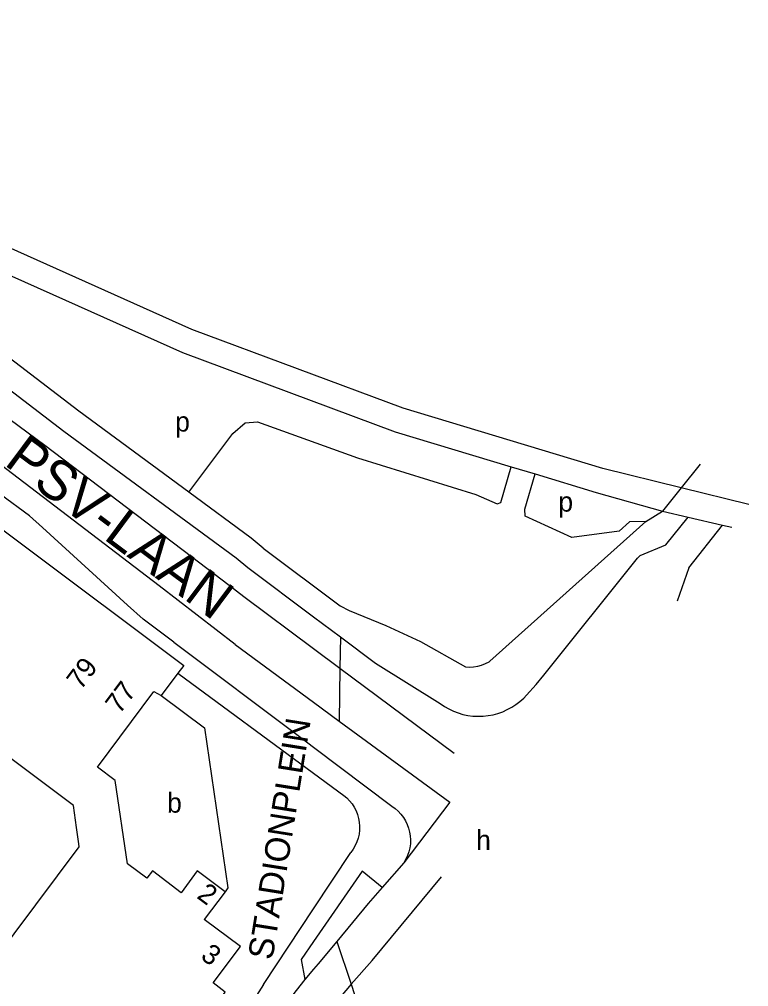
# Model space of a CAD drawing. Extents: x 159261 to 160849, y 382514 to 384534.
# Drawn here: x 160640.7 to 160787.7, y 383588.9 to 383783.7 of the extents above; entities that cross this region are included whole.
import ezdxf

# ---------------------------------------------------------------- set-up
doc = ezdxf.new("R2010")
doc.units = 0
for name, color, linetype in [('BLT_Basislijn', 7, 'Continuous'), ('BLT_Bebouwing', 7, 'Continuous'), ('BLT_Centroide', 7, 'Continuous'), ('BLT_Huisnummer_reeks', 7, 'Continuous'), ('BLT_Onderdoorgang_en_onderverdeling', 7, 'Continuous'), ('BLT_Spoorlijn', 7, 'Continuous'), ('BLT_Straatnaam', 7, 'Continuous'), ('BLT_Straatnaam_hoofdweg', 7, 'Continuous'), ('BLT_Vlakafsluiter', 7, 'Continuous')]:
    doc.layers.add(name, color=color, linetype=linetype)

msp = doc.modelspace()

# ---------------------------------------------------------------- linework, layer by layer
at = {"layer": 'BLT_Basislijn'}
for p, q in [((160739.84, 383693.61), (160744.63, 383692.16)), ((160766.98, 383682.56), (160770.31, 383684.68)), ((160770.31, 383684.68), (160775.5, 383683.47)), ((160735.54, 383654.42), (160766.98, 383682.56)), ((160775.5, 383683.47), (160782.43, 383681.85)), ((160775.66, 383673.25), (160782.43, 383681.85)), ((160782.43, 383681.85), (160784.31, 383681.42)), ((160689.82, 383677.24), (160705.37, 383665.59)), ((160686.73, 383673.31), (160700, 383663.36)), ((160775.66, 383673.25), (160773.28, 383666.54)), ((160685.96, 383667.5), (160700, 383657.03)), ((160684.2, 383657.78), (160700, 383646.18)), ((160700, 383657.03), (160705.32, 383653.06)), ((160672.67, 383652.01), (160700, 383631.89)), ((160705.32, 383653.06), (160728.36, 383635.89)), ((160742.92, 383647.61), (160744.84, 383649.77)), ((160700, 383646.18), (160705.18, 383642.37)), ((160705.18, 383642.37), (160727.44, 383626.02)), ((160700, 383637.12), (160715.8, 383625.22)), ((160700, 383631.89), (160706.07, 383627.42)), ((160700, 383604.55), (160707.52, 383615.93)), ((160718.18, 383613.85), (160713.85, 383608.85)), ((160711.81, 383594.16), (160725.76, 383611.03)), ((160689.92, 383589.29), (160700, 383604.55)), ((160700, 383597.98), (160697.51, 383594.38)), ((160697.51, 383594.38), (160698.26, 383590.34)), ((160700.9, 383593.47), (160700, 383592.42)), ((160700, 383592.42), (160698.26, 383590.34))]:
    msp.add_line(p, q, dxfattribs=at)
for points in [[(160551.66, 383759.41), (160593, 383734.59), (160617.8, 383718.64), (160645.84, 383697.96), (160675.37, 383675.51), (160682.97, 383669.76)], [(160676.53, 383663.69), (160668.87, 383669.6), (160636.69, 383694.12), (160610.71, 383713.32), (160588.86, 383727.8), (160565.54, 383741.39), (160538.38, 383758.52)], [(160642.71, 383683.7), (160619.27, 383700.91), (160596.24, 383717.16), (160567.02, 383735.18), (160544.3, 383749.08)], [(160636.57, 383733.16), (160673.59, 383716.6), (160716.43, 383700.67), (160739.84, 383693.61)], [(160674.87, 383688.46), (160652.69, 383704.79), (160631.12, 383721.24)], [(160628.29, 383717.11), (160649.69, 383700.79), (160684.37, 383675.26), (160686.73, 383673.31)], [(160674.87, 383688.46), (160683.7, 383700.29), (160686.24, 383702.43), (160688.67, 383702.65), (160708.85, 383695.41), (160732.69, 383688.05), (160736.98, 383686.16), (160737.77, 383686.44), (160739.84, 383693.61)], [(160766.98, 383682.56), (160763.65, 383682.49), (160761.59, 383680.64), (160752.08, 383679.34), (160742.64, 383683.66), (160742.58, 383685.06), (160744.63, 383692.16)], [(160744.63, 383692.16), (160756.97, 383688.44), (160770.31, 383684.68)], [(160689.82, 383677.24), (160687.45, 383679.2), (160674.87, 383688.46)], [(160671.81, 383658.3), (160665.68, 383662.88), (160662.47, 383665.72), (160645.37, 383681.4), (160642.71, 383683.7)], [(160744.84, 383649.77), (160746.39, 383651.65), (160765.3, 383675.2), (160765.81, 383675.74), (160770.99, 383677.86), (160775.5, 383683.47)], [(160682.97, 383669.76), (160685.96, 383667.5)], [(160705.37, 383665.59), (160707.2, 383664.64), (160714.57, 383661.61), (160721.56, 383658.39), (160730.63, 383653.29)], [(160684.2, 383657.78), (160676.53, 383663.69)], [(160700, 383663.36), (160705.41, 383659.32)], [(160705.41, 383659.32), (160712.49, 383654.04), (160725.53, 383645.91)], [(160671.81, 383658.3), (160697.41, 383639.07), (160700, 383637.12)], [(160730.63, 383653.29), (160731.45, 383653.26), (160732.26, 383653.32), (160733.07, 383653.45), (160733.86, 383653.67), (160734.62, 383653.96), (160735.36, 383654.32), (160735.54, 383654.42)], [(160725.53, 383645.91), (160726.37, 383645.34), (160727.25, 383644.83), (160728.17, 383644.39), (160729.12, 383644.03), (160730.1, 383643.74), (160731.1, 383643.53), (160732.11, 383643.4), (160733.13, 383643.34), (160734.15, 383643.37), (160735.16, 383643.48), (160736.16, 383643.67), (160737.15, 383643.93), (160738.11, 383644.27), (160739.04, 383644.69), (160739.93, 383645.17), (160740.79, 383645.73), (160741.6, 383646.35), (160742.35, 383647.03), (160742.92, 383647.61)], [(160706.07, 383627.42), (160706.68, 383626.9), (160707.25, 383626.33), (160707.75, 383625.7), (160708.19, 383625.03), (160708.55, 383624.31), (160708.85, 383623.56), (160709.07, 383622.79), (160709.21, 383621.99), (160709.27, 383621.19), (160709.26, 383620.39), (160709.16, 383619.59), (160708.98, 383618.8), (160708.73, 383618.04), (160708.4, 383617.31), (160708, 383616.61), (160707.52, 383615.93)], [(160715.8, 383625.22), (160716.46, 383624.75), (160717.06, 383624.22), (160717.61, 383623.63), (160718.1, 383622.99), (160718.53, 383622.3), (160718.88, 383621.57), (160719.16, 383620.82), (160719.36, 383620.04), (160719.49, 383619.24), (160719.54, 383618.43), (160719.5, 383617.63), (160719.39, 383616.83), (160719.2, 383616.05), (160718.93, 383615.29), (160718.59, 383614.55), (160718.18, 383613.85)], [(160713.85, 383608.85), (160709.79, 383612.15), (160700, 383597.98)], [(160713.85, 383608.85), (160711.01, 383605.61), (160704.65, 383597.96)], [(160704.65, 383597.96), (160700.9, 383593.47)], [(160711.81, 383594.16), (160707.56, 383589.41)], [(160689.92, 383589.29), (160688, 383586.36), (160686.15, 383583.39), (160684.37, 383580.37), (160682.66, 383577.32), (160681.02, 383574.22), (160679.45, 383571.09), (160677.95, 383567.92), (160676.53, 383564.72), (160675.18, 383561.49), (160673.9, 383558.23), (160672.7, 383554.94), (160671.57, 383551.63), (160670.52, 383548.29), (160669.63, 383545.22)], [(160698.26, 383590.34), (160697.97, 383589.99), (160696.01, 383587.51), (160694.11, 383584.98), (160692.27, 383582.41), (160690.5, 383579.79), (160688.8, 383577.12), (160687.16, 383574.41), (160685.6, 383571.67), (160684.1, 383568.88), (160682.67, 383566.06), (160681.32, 383563.2), (160680.04, 383560.3), (160678.83, 383557.38), (160678.72, 383557.1)], [(160707.56, 383589.41), (160705.41, 383586.82), (160703.4, 383584.27), (160701.45, 383581.67), (160700, 383579.65)]]:
    msp.add_lwpolyline(points, dxfattribs=at)
at = {"layer": 'BLT_Bebouwing'}
for p, q in [((160672.67, 383652.01), (160669.29, 383647.51)), ((160652.69, 383617.64), (160652.21, 383620.94))]:
    msp.add_line(p, q, dxfattribs=at)
for points in [[(160574.24, 383725.8), (160575.36, 383727.32), (160673.86, 383653.58), (160672.67, 383652.01)], [(160652.21, 383620.94), (160651.59, 383625.35), (160554.92, 383697.83)], [(160669.29, 383647.51), (160678.02, 383641), (160682.7, 383608.78), (160682.15, 383608.02)], [(160607.33, 383558.64), (160607.75, 383558.69), (160609.19, 383558.9), (160652.78, 383617.02), (160652.69, 383617.64)], [(160682.15, 383608.02), (160677.95, 383602.4)], [(160641.9, 383538.89), (160673.2, 383580.88), (160675.72, 383579.05), (160682.19, 383587.76), (160679.77, 383589.64), (160685.26, 383597), (160677.95, 383602.4)]]:
    msp.add_lwpolyline(points, dxfattribs=at)
at = {"layer": 'BLT_Onderdoorgang_en_onderverdeling'}
msp.add_lwpolyline([(160682.15, 383608.02), (160676.56, 383612.19), (160673.28, 383607.8), (160667.53, 383612.2), (160666.42, 383610.71), (160662.47, 383613.61), (160660.02, 383630.39), (160656.42, 383633.08), (160667.83, 383648.37), (160669.29, 383647.51)], dxfattribs=at)
at = {"layer": 'BLT_Spoorlijn'}
msp.add_line((160787.69, 383685.98), (160774.07, 383689.35), dxfattribs=at)
msp.add_lwpolyline([(160774.07, 383689.35), (160758.29, 383693.26), (160718.02, 383705.41), (160675.49, 383721.23), (160628.65, 383742.18), (160584.54, 383765.64), (160543.02, 383791.57), (160502.07, 383820.76), (160463.28, 383852.68), (160428.74, 383885.16), (160394.2, 383922.62), (160361.64, 383961.7), (160326.88, 384006.24), (160308.36, 384031.09)], dxfattribs=at)
at = {"layer": 'BLT_Vlakafsluiter'}
for p, q in [((160777.92, 383694.14), (160774.07, 383689.35)), ((160774.07, 383689.35), (160770.31, 383684.68)), ((160705.41, 383659.32), (160705.32, 383653.06)), ((160705.32, 383653.06), (160705.18, 383642.37)), ((160727.44, 383626.02), (160718.18, 383613.85)), ((160704.65, 383597.96), (160707.56, 383589.41)), ((160707.56, 383589.41), (160708.27, 383587.31))]:
    msp.add_line(p, q, dxfattribs=at)

# ---------------------------------------------------------------- texts
at = {"layer": 'BLT_Centroide'}
for s, p in [('p', (160672.09, 383700.7)), ('p', (160749.33, 383684.57)), ('b', (160670.47, 383623.93)), ('h', (160732.76, 383616.4))]:
    msp.add_text(s, height=4, dxfattribs=at).set_placement(p)
at = {"layer": 'BLT_Huisnummer_reeks'}
for s, rotation, p in [('79', 53.1342, (160653.1, 383648.47)), ('77', 53.1342, (160660.91, 383643.64)), ('2', 323.5411, (160676.27, 383606.87)), ('3', 323.5411, (160677.02, 383594.65))]:
    msp.add_text(s, height=4, rotation=rotation, dxfattribs=at).set_placement(p)
at = {"layer": 'BLT_Straatnaam'}
msp.add_text('STADIONPLEIN', height=5, rotation=80.8979, dxfattribs=at).set_placement((160691.69, 383594.11))
at = {"layer": 'BLT_Straatnaam_hoofdweg'}
msp.add_text('PSV-LAAN', height=8, rotation=323.279, dxfattribs=at).set_placement((160637.42, 383694.12))

doc.saveas('drawing.dxf')
